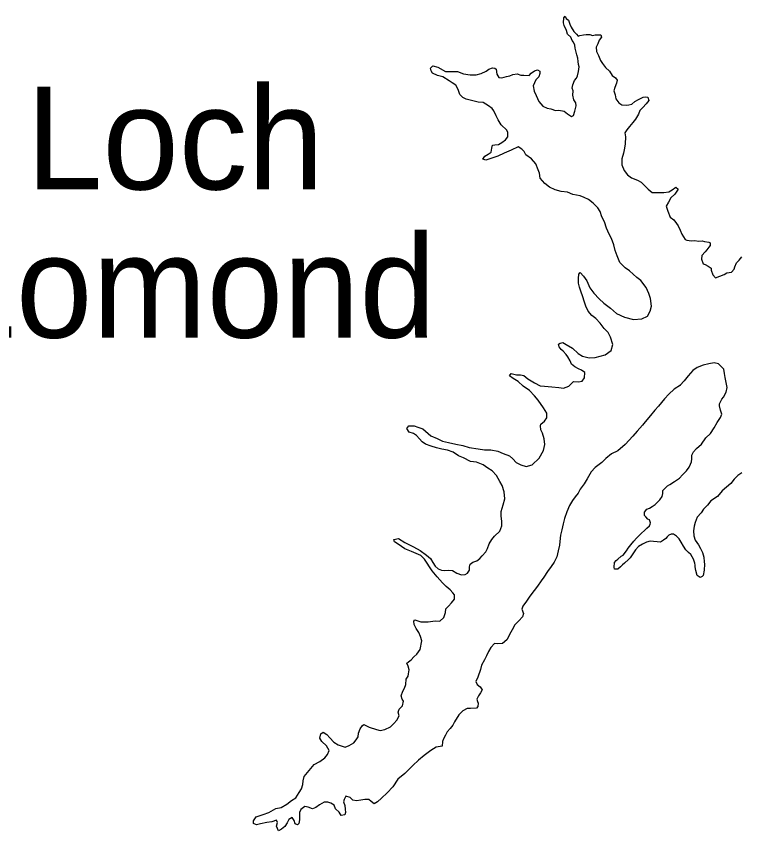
# Model space of a CAD drawing. Extents: x 31699 to 244310, y -8841 to 11474.
# Drawn here: x 130411.4 to 130659.7, y 2225 to 2504.3 of the extents above; entities that cross this region are included whole.
import ezdxf

# ---------------------------------------------------------------- set-up
doc = ezdxf.new("R2010")
doc.units = 0
doc.layers.add('R_Draft', color=7, linetype='Continuous')

msp = doc.modelspace()

# ---------------------------------------------------------------- linework, layer by layer
at = {"layer": 'R_Draft'}
for points in [[(130558.52, 2485.43), (130562.58, 2485.38), (130564.65, 2484.66), (130566.91, 2484.27), (130569.05, 2484.22), (130570.77, 2484.76), (130572.44, 2485.51), (130573.36, 2486.18), (130574.63, 2486.72), (130575.43, 2486.59), (130575.83, 2486.26), (130576.04, 2484.46), (130576.78, 2483.4), (130577.84, 2483.2), (130579.37, 2483.68), (130580.57, 2483.95), (130581.63, 2484.42), (130583.03, 2484.57), (130584.37, 2484.11), (130585.3, 2484.18), (130587.16, 2484.05), (130587.82, 2484.79), (130589.02, 2485.67), (130590.08, 2486.01), (130590.82, 2485.48), (130590.82, 2484.68), (130590.5, 2483.61), (130589.44, 2482.6), (130588.58, 2480.53), (130588.93, 2478.66), (130589.54, 2477.19), (130590.48, 2475.13), (130591.89, 2473.47), (130593.29, 2472.88), (130594.56, 2472.62), (130596.16, 2472.03), (130597.29, 2472.1), (130599.16, 2471.84), (130600.36, 2470.92), (130601.7, 2469.92), (130602.36, 2470.33), (130602.82, 2471.8), (130603.34, 2473.67), (130603.14, 2474.67), (130602.53, 2475.73), (130602.19, 2477.33), (130602.25, 2478.73), (130601.97, 2479.73), (130602.1, 2480.87), (130602.69, 2482.34), (130603.42, 2483.15), (130603.75, 2483.95), (130604.14, 2485.35), (130604.33, 2486.95), (130604.06, 2487.75), (130603.92, 2488.89), (130603.85, 2489.95), (130603.57, 2491.09), (130603.3, 2492.09), (130602.89, 2493.42), (130602.82, 2494.49), (130602.35, 2495.48), (130601.94, 2496.02), (130601.47, 2497.15), (130600.27, 2498.21), (130599.99, 2499.47), (130599.12, 2501.2), (130598.91, 2502.14), (130599.03, 2503.81), (130599.5, 2504.34), (130599.9, 2503.54), (130600.7, 2503.02), (130601.11, 2501.68), (130601.58, 2500.62), (130602.46, 2499.15), (130603.4, 2498.23), (130604, 2497.5), (130604.6, 2497.7), (130605.8, 2497.97), (130606.66, 2498.04), (130607.99, 2498.12), (130608.86, 2497.79), (130609.79, 2497.93), (130610.66, 2497.93), (130611.79, 2497.94), (130611.93, 2497.14), (130611.2, 2496.2), (130610.68, 2494.93), (130610.15, 2493.73), (130610.29, 2492.26), (130610.9, 2490.93), (130611.58, 2489.2), (130612.31, 2488.13), (130613.32, 2486.74), (130614.66, 2485.54), (130615.67, 2484.08), (130616.74, 2483.22), (130617.34, 2482.42), (130617.15, 2481.35), (130616.56, 2479.88), (130616.23, 2478.81)], [(130606, 2442.19), (130604.66, 2442.71), (130602.13, 2443.23), (130600.32, 2443.96), (130598.12, 2444.21), (130596.06, 2444.87), (130594.12, 2445.72), (130592.51, 2446.98), (130590.97, 2448.78), (130590.69, 2450.58), (130590.22, 2451.71), (130589.41, 2453.71), (130588, 2455.43), (130586.06, 2456.82), (130585.45, 2458.02), (130584.65, 2458.82), (130583.38, 2459.54), (130581.06, 2458.4), (130578.6, 2457.38), (130576.41, 2456.37), (130574.08, 2455.62), (130572.35, 2455.01), (130571.35, 2455.34), (130571.94, 2456.34), (130573.14, 2457.08), (130574.13, 2457.69), (130574.39, 2459.16), (130574.59, 2460.09), (130575.45, 2460.3), (130576.65, 2460.31), (130577.84, 2461.05), (130579.1, 2461.99), (130579.9, 2462.99), (130579.89, 2464.53), (130579.48, 2465.33), (130577.61, 2467.12), (130576.6, 2468.78), (130575.92, 2470.24), (130575.05, 2471.91), (130574.44, 2472.71), (130573.24, 2473.63), (130571.43, 2474.82), (130569.64, 2474.88), (130567.43, 2475.47), (130565.63, 2475.93), (130564.43, 2476.45), (130563.43, 2477.51), (130562.82, 2479.25), (130562.01, 2480.71), (130560.8, 2481.5), (130559.8, 2482.23), (130557.59, 2483.55), (130555.79, 2484.08), (130554.06, 2484.8), (130553.59, 2485.67), (130553.38, 2486.53), (130554.11, 2487.34), (130555.84, 2486.88), (130558.52, 2485.43)], [(130616.23, 2478.81), (130616.64, 2477.35), (130616.92, 2476.01), (130617.86, 2474.69), (130618.99, 2473.96), (130620.39, 2473.83), (130621.32, 2473.97), (130622.32, 2474.24), (130623.38, 2475.12), (130624.64, 2475.79), (130626.24, 2476.6), (130627.1, 2476.74), (130627.9, 2476.61), (130628.18, 2475.48), (130627.32, 2474.34), (130626.13, 2473.06), (130625.13, 2471.99), (130624.67, 2470.79), (130623.68, 2469.05), (130622.76, 2467.91), (130621.57, 2466.56), (130620.71, 2465.43), (130619.98, 2464.35), (130620.19, 2462.95), (130620.14, 2460.62), (130619.88, 2459.15), (130619.56, 2457.34), (130618.97, 2455.47), (130618.98, 2453.4), (130619.73, 2451.41), (130620.87, 2450.01), (130622.21, 2448.95), (130624.34, 2448.16), (130625.61, 2447.5), (130626.95, 2446.11), (130627.96, 2445.05), (130629.36, 2443.92), (130631.03, 2443.86), (130633.29, 2443.94), (130635.09, 2444.15), (130636.22, 2444.76), (130637.41, 2445.77), (130638.28, 2445.04), (130637.09, 2443.3), (130635.77, 2442.02), (130634.91, 2440.55), (130634.12, 2439.21), (130634.66, 2437.48)], [(130593.26, 2366.65), (130593.19, 2368.18), (130592.04, 2370.04), (130590.29, 2372.63), (130589.02, 2374.16), (130587.28, 2375.95), (130585.14, 2377.48), (130583.4, 2379.07), (130581.66, 2380.13), (130580.39, 2380.99), (130580.98, 2381.79), (130582.85, 2381.33), (130584.18, 2381.41), (130585.38, 2381.15), (130586.72, 2380.02), (130588.99, 2378.63), (130590.93, 2377.64), (130592.4, 2377.52), (130594.93, 2377.26), (130597.39, 2377.01), (130598.99, 2376.82), (130600.72, 2377.5), (130602.38, 2379.11), (130604.04, 2378.98), (130605.31, 2379.19), (130606.1, 2380.33), (130606.22, 2382.13), (130605.15, 2382.99), (130604.08, 2383.46), (130602.81, 2384.05), (130601.68, 2384.98), (130601.2, 2386.11), (130600.46, 2387.57), (130599.86, 2388.37), (130598.85, 2389.5), (130598.18, 2390.09), (130597.44, 2390.96), (130597.24, 2391.89), (130597.77, 2392.23), (130598.77, 2392.43), (130599.9, 2391.71), (130602.04, 2390.52), (130603.92, 2388.66), (130605.46, 2387.73), (130607.72, 2387.21), (130609.85, 2387.29), (130613.18, 2388.24), (130615.24, 2389.66), (130615.82, 2391.8), (130615.07, 2394.26), (130614.2, 2395.86), (130612.93, 2397.25), (130611.52, 2399.11), (130610.04, 2400.64), (130608.7, 2401.7), (130607.43, 2403.16), (130606.55, 2404.89), (130606.08, 2406.62), (130605.6, 2408.09), (130604.86, 2410.02), (130604.45, 2411.42), (130604.04, 2412.75), (130604.03, 2414.42), (130604.22, 2415.89), (130604.62, 2416.42), (130605.82, 2415.16), (130606.97, 2413.63), (130607.98, 2411.24), (130609.39, 2409.38), (130611.2, 2407.45), (130612.74, 2405.92), (130615.08, 2404.27), (130617.09, 2402.41), (130619.9, 2401.16), (130622.9, 2400.31), (130625.83, 2400.59), (130627.69, 2401.54), (130628.67, 2403.15), (130629.06, 2404.88), (130628.78, 2407.55), (130628.24, 2409.28), (130627.23, 2411.34), (130625.48, 2413.67), (130624.08, 2414.73), (130622.8, 2415.86), (130621.6, 2416.99), (130620.06, 2418.11), (130618.25, 2419.84), (130617.3, 2422.23), (130616.63, 2424.03), (130616.22, 2425.96), (130615.4, 2428.09), (130614.6, 2429.62), (130613.65, 2431.62), (130612.97, 2433.89), (130612.03, 2435.55), (130611.49, 2437.41), (130610.68, 2438.68), (130609.07, 2440.2), (130607.47, 2441.53), (130606, 2442.19)], [(130634.66, 2437.48), (130635.54, 2435.41), (130636.75, 2434.49), (130637.69, 2433.22), (130638.29, 2432.49), (130638.9, 2431.03), (130639.51, 2429.56), (130640.65, 2427.77), (130641.25, 2427.57), (130642.78, 2427.38), (130643.98, 2427.39), (130645.18, 2427.19), (130646.51, 2427.27), (130647.31, 2427.14), (130648.78, 2426.88), (130649.25, 2426.62), (130649.25, 2425.75), (130648.79, 2425.15), (130648.13, 2424.21), (130647.47, 2423.54), (130646.41, 2422.26), (130646.22, 2420.99), (130646.83, 2419.46), (130647.49, 2419.2), (130648.56, 2418.61), (130649.57, 2417.94), (130649.57, 2417.28), (130650.11, 2415.61), (130651.05, 2414.68), (130652.51, 2415.22), (130654.04, 2415.77), (130654.97, 2416.37), (130656.5, 2416.58), (130657.43, 2417.59), (130657.69, 2418.46), (130658.28, 2419.73), (130659.21, 2420.73), (130660.07, 2421.81)], [(130643.48, 2354.92), (130644.48, 2356.06), (130646.2, 2357.6), (130647.78, 2359.75), (130649.31, 2361.22), (130650.63, 2363.23), (130651.61, 2364.97), (130652.74, 2366.71), (130653.26, 2367.92), (130652.79, 2369.25), (130652.38, 2370.71), (130652.44, 2371.45), (130653.17, 2372.99), (130653.76, 2373.73), (130654.68, 2375.4), (130655.07, 2377), (130654.73, 2378.74), (130654.32, 2380.4), (130654.18, 2381.87), (130653.9, 2383.27), (130653.1, 2384.13), (130652.03, 2385.13), (130650.56, 2385.52), (130648.76, 2385.11), (130646.77, 2384.7), (130644.77, 2383.88), (130643.32, 2382.81), (130641.73, 2381), (130640.27, 2379.25), (130638.95, 2377.85), (130639.02, 2377.85), (130636.89, 2376.43), (130635.04, 2374.75), (130633.58, 2373.14), (130631.53, 2370.66), (130630.28, 2369.19), (130628.82, 2367.38), (130626.97, 2365.23), (130626.04, 2364.09), (130624.19, 2362.01), (130622.74, 2360.34), (130620.09, 2357.52), (130617.57, 2355.3), (130615.38, 2354.29), (130613.46, 2352.61), (130612.07, 2351.34), (130609.81, 2349.59), (130608.42, 2348.11), (130607.04, 2345.64), (130605.98, 2344.03), (130604.66, 2342.09), (130603.94, 2340.81), (130602.95, 2339.47), (130602.02, 2338.27), (130600.97, 2336.53), (130600.05, 2334.39), (130599.26, 2332.11), (130598.81, 2330.31), (130598.42, 2328.24), (130597.96, 2326.37), (130597.64, 2324.16), (130597.59, 2322.89), (130597.13, 2320.96), (130596.68, 2318.95), (130595.69, 2317.15), (130594.7, 2315.61), (130593.51, 2313.86), (130592.26, 2311.99), (130591.33, 2310.65), (130590.01, 2308.84), (130588.89, 2307.36), (130587.43, 2305.49), (130586.24, 2303.75), (130585.06, 2302), (130584.66, 2300.94), (130585.2, 2299.47), (130584.88, 2298.33), (130583.62, 2296.99), (130582.3, 2295.58), (130581.31, 2293.84), (130580.91, 2293.11), (130579.53, 2290.43), (130578.07, 2289.22), (130576.47, 2289.14), (130575.28, 2289.2), (130574.02, 2287.86), (130573.29, 2286.46), (130572.5, 2284.98), (130571.91, 2283.65), (130570.86, 2281.77), (130570.53, 2280.24), (130569.55, 2277.69), (130568.89, 2276.16), (130569.37, 2275.16), (130570.37, 2274.36), (130571.04, 2273.37), (130570.45, 2272.23), (130569.79, 2271.29), (130569.26, 2270.15), (130569.47, 2269.35), (130569.74, 2268.69)], [(130557.5, 2309.99), (130555.62, 2312.12), (130553.95, 2314.17), (130551.32, 2318.16), (130549.99, 2319.42), (130546.85, 2320.74), (130544.51, 2321.66), (130542.3, 2323.32), (130541.03, 2324.11), (130540.83, 2324.84), (130542.42, 2325.19), (130544.56, 2323.8), (130547.57, 2322.41), (130549.78, 2321.16), (130551.98, 2319.5), (130553.32, 2318.38), (130554.2, 2316.98), (130554.94, 2315.72), (130555.94, 2314.85), (130557.08, 2314.33), (130558.28, 2314.2), (130559.47, 2314.34), (130560.94, 2314.21), (130562.34, 2313.29), (130564.01, 2312.76), (130565.21, 2312.84), (130566.07, 2313.38), (130566.67, 2314.31), (130566.73, 2315.51), (130566.99, 2316.45), (130567.92, 2317.06), (130569.18, 2317.53), (130570.24, 2318.34), (130571.1, 2319.28), (130572.36, 2320.62), (130572.88, 2321.82), (130573.41, 2323.36), (130574.33, 2324.83), (130575.32, 2326.04), (130577.11, 2327.72), (130577.83, 2329.52), (130577.76, 2331.12), (130577.61, 2332.86), (130577.6, 2334.53), (130578.32, 2336.8), (130578.84, 2338.8), (130578.63, 2341.27), (130577.95, 2343.4), (130577.07, 2344.8), (130575.93, 2346.8), (130574.52, 2348.46), (130573.05, 2349.38), (130571.45, 2350.51), (130569.11, 2351.36), (130567.11, 2351.68), (130564.7, 2352.94), (130562.9, 2353.6), (130561.1, 2354.79), (130559.16, 2355.51), (130557.23, 2355.83), (130555.36, 2356.36), (130553.56, 2356.88), (130551.69, 2357.6), (130550.55, 2358.4), (130549.61, 2359.39), (130548.54, 2360.59), (130547.54, 2361.25), (130546, 2361.71), (130545.2, 2362.97), (130545.92, 2363.91), (130547.72, 2363.92), (130549.06, 2363.39), (130550.72, 2362.8), (130553.47, 2360.48), (130555.67, 2359.49), (130557.48, 2358.57), (130559.54, 2358.11), (130562.01, 2357.59), (130564.41, 2357.14), (130566.61, 2356.49), (130569.68, 2355.97), (130571.88, 2355.65), (130574.01, 2355.59), (130576.41, 2355.21), (130578.22, 2354.42), (130580.42, 2353.63), (130581.62, 2352.57), (130582.76, 2351.31), (130584.3, 2350.45), (130586.17, 2349.92), (130588.23, 2350.54), (130590.55, 2352.75), (130592.06, 2355.36), (130592.58, 2357.43), (130592.31, 2359.43), (130591.76, 2361.37), (130591.22, 2362.5), (130591.08, 2363.83), (130591.21, 2364.43), (130592.47, 2365.51), (130593.26, 2366.65)], [(130626.7, 2333.14), (130626.76, 2334.2), (130627.55, 2335.28), (130628.41, 2335.61), (130629.34, 2336.15), (130630.4, 2336.89), (130631.33, 2337.83), (130631.99, 2338.5), (130632.78, 2339.64), (130632.98, 2340.64), (130632.97, 2341.71), (130633.9, 2342.65), (130634.63, 2343.32), (130635.42, 2343.73), (130637.02, 2344.8), (130638.67, 2345.95), (130639.73, 2347.02), (130641.06, 2348.43), (130641.98, 2349.7), (130642.51, 2350.71), (130642.77, 2351.51), (130642.96, 2352.58), (130642.96, 2353.78), (130643.48, 2354.92)], [(130660.04, 2347.8), (130658.72, 2346.86), (130657.46, 2345.52), (130656.27, 2344.04), (130653.35, 2341.63), (130651.7, 2339.68), (130649.44, 2338.13), (130648.25, 2336.66), (130646.93, 2335.25), (130646.14, 2334.05), (130644.75, 2332.57), (130644.09, 2330.7), (130643.77, 2329.43), (130643.51, 2327.82), (130643.66, 2326.16), (130644.13, 2324.69), (130645.21, 2323.1), (130645.95, 2321.77), (130646.55, 2320.43), (130647.1, 2318.84), (130647.17, 2317.17), (130647.31, 2316.37), (130647.19, 2314.37), (130646.8, 2312.5), (130646.47, 2312.16), (130645.81, 2311.82), (130644.74, 2312.55), (130644.33, 2314.22), (130644.12, 2315.48), (130644.05, 2316.08), (130643.98, 2316.82), (130643.5, 2318.15), (130642.63, 2319.75), (130641.82, 2320.47), (130640.89, 2321.34), (130640.08, 2322.6), (130639.27, 2323.93), (130638.6, 2325.06), (130637.73, 2325.99), (130636.66, 2326.72), (130635.86, 2326.71), (130635.06, 2326.31), (130634.47, 2325.77), (130634.07, 2325.24), (130633.27, 2324.7), (130632.15, 2324.02), (130631.08, 2324.08), (130629.75, 2324.14), (130628.68, 2324.34), (130627.35, 2323.93), (130626.02, 2323.32), (130624.7, 2322.45), (130623.64, 2321.31), (130622.51, 2319.57), (130621.79, 2318.63), (130621.19, 2318.02), (130619.87, 2316.75), (130619.14, 2316.14), (130618.48, 2315.47), (130617.62, 2314.67), (130616.42, 2314.66), (130616.28, 2315.39), (130616.4, 2317), (130617, 2317.73), (130617.53, 2318.14), (130618.72, 2319.21), (130619.38, 2319.55), (130620.51, 2321.02), (130621.1, 2321.89), (130622.03, 2323.03), (130623.09, 2324.31), (130623.95, 2325.38), (130624.81, 2326.18), (130625.67, 2327.06), (130626.73, 2327.93), (130627.52, 2328.8), (130628.38, 2329.61), (130628.71, 2330.14), (130628.78, 2330.61), (130628.44, 2331.68), (130627.9, 2331.87), (130627.17, 2332.6), (130626.7, 2333.14)], [(130517.78, 2257.99), (130518.79, 2256.86), (130520.26, 2255.33), (130521.74, 2254.4), (130524.14, 2253.62), (130525.53, 2254.23), (130527.13, 2255.1), (130527.92, 2256.11), (130528.51, 2257.24), (130528.64, 2258.45), (130529.29, 2259.99), (130530.02, 2261.12), (130530.55, 2261.46), (130532.36, 2260.47), (130534.82, 2259.68), (130536.09, 2259.36), (130537.69, 2259.7), (130539.68, 2260.58), (130540.74, 2261.72), (130541.8, 2262.86), (130542.66, 2264.4), (130542.32, 2265.6), (130542.64, 2266.67), (130543.77, 2267.81), (130544.09, 2269.48), (130543.69, 2270.14), (130543.35, 2271.21), (130543.87, 2272.81), (130544.46, 2273.88), (130544.86, 2275.15), (130544.98, 2276.96), (130545.7, 2278.03), (130545.77, 2278.83), (130546.09, 2280.17), (130545.75, 2281.43), (130545.28, 2282.43), (130545.81, 2282.9), (130546.67, 2283.64), (130547.66, 2284.64), (130548.72, 2285.59), (130549.78, 2287.19), (130550.36, 2290.13), (130549.89, 2291.66), (130549.41, 2292.93), (130548.47, 2294.33), (130547.8, 2295.72), (130547.66, 2296.92), (130547.99, 2297.33), (130550.05, 2296.67), (130552.52, 2296.68), (130554.92, 2296.96), (130556.58, 2296.91), (130557.97, 2298.18), (130558.49, 2299.85), (130558.62, 2301.12), (130559.55, 2302.06), (130560.54, 2303.2), (130561.6, 2304.41), (130561.59, 2305.88), (130561.05, 2306.61), (130560.11, 2307.6), (130558.77, 2308.73), (130557.5, 2309.99)], [(130569.74, 2268.69), (130569.61, 2267.62), (130569.08, 2267.02), (130567.08, 2266.94), (130565.95, 2266.86), (130564.42, 2266.06), (130563.1, 2264.71), (130561.58, 2262.37), (130560.99, 2261.23), (130560.06, 2260.02), (130559.07, 2258.88), (130558.48, 2257.81), (130557.82, 2256.48), (130557.49, 2255.61), (130557.3, 2254), (130555.24, 2253.66), (130553.52, 2252.51), (130551.2, 2250.83), (130549.27, 2249.15), (130547.29, 2247.34), (130544.57, 2244.59), (130542.19, 2242.64), (130540.4, 2240.1), (130538.48, 2237.95), (130536.56, 2236.14), (130535.24, 2234.86), (130534.04, 2234.25), (130532.97, 2234.98), (130532.24, 2235.71), (130530.84, 2235.7), (130529.44, 2235.5), (130527.98, 2235.22), (130526.78, 2235.48), (130525.77, 2236.34), (130524.37, 2236.8), (130523.78, 2235.73), (130523.52, 2234.93), (130523.99, 2233.6), (130524.07, 2232.4), (130524.21, 2231.2), (130523.94, 2230.39), (130522.75, 2230.25), (130522.01, 2231.38), (130520.8, 2232.51), (130520.33, 2233.71), (130519.19, 2234.44), (130518.12, 2234.77), (130516.86, 2234.76), (130515.33, 2233.82), (130514, 2233.01), (130512.94, 2232.53), (130511.47, 2233.06), (130510.27, 2233.25), (130508.88, 2232.31), (130508.42, 2231.24), (130508.49, 2230.24), (130508.44, 2228.71), (130508.18, 2227.5), (130507.78, 2227.03), (130506.98, 2227.36), (130506.57, 2228.49), (130505.97, 2229.49), (130504.77, 2228.88), (130504.25, 2227.75), (130503.45, 2226.47), (130502.33, 2225.53), (130501.26, 2224.99), (130500.59, 2226.53), (130500.91, 2227.86), (130500.58, 2228.59), (130498.98, 2228.05), (130497.25, 2227.77), (130495.12, 2227.36), (130493.66, 2227.02), (130492.72, 2227.48), (130492.65, 2228.42), (130493.58, 2229.76), (130496.04, 2230.5), (130497.9, 2231.25), (130500.35, 2232.66), (130502.22, 2233.01), (130504.14, 2234.15), (130505.67, 2235.3), (130507.19, 2236.31), (130508.38, 2238.11), (130509.1, 2239.39), (130509.56, 2240.86), (130509.75, 2242.13), (130510.01, 2243.59), (130511.73, 2245.67), (130513.45, 2247.75), (130515.38, 2248.76), (130517.1, 2250.04), (130518.02, 2251.18), (130518.62, 2252.52), (130517.74, 2254.11), (130516.13, 2255.57), (130515.46, 2256.7), (130515.78, 2258.24), (130516.51, 2258.78), (130517.78, 2257.99)]]:
    msp.add_lwpolyline(points, dxfattribs=at)

# ---------------------------------------------------------------- texts
for s, p in [('Loch', (130414.74, 2444.96)), ('Lomond', (130385.08, 2394.12))]:
    msp.add_text(s, height=35.2, dxfattribs=at).set_placement(p)

doc.saveas('drawing.dxf')
